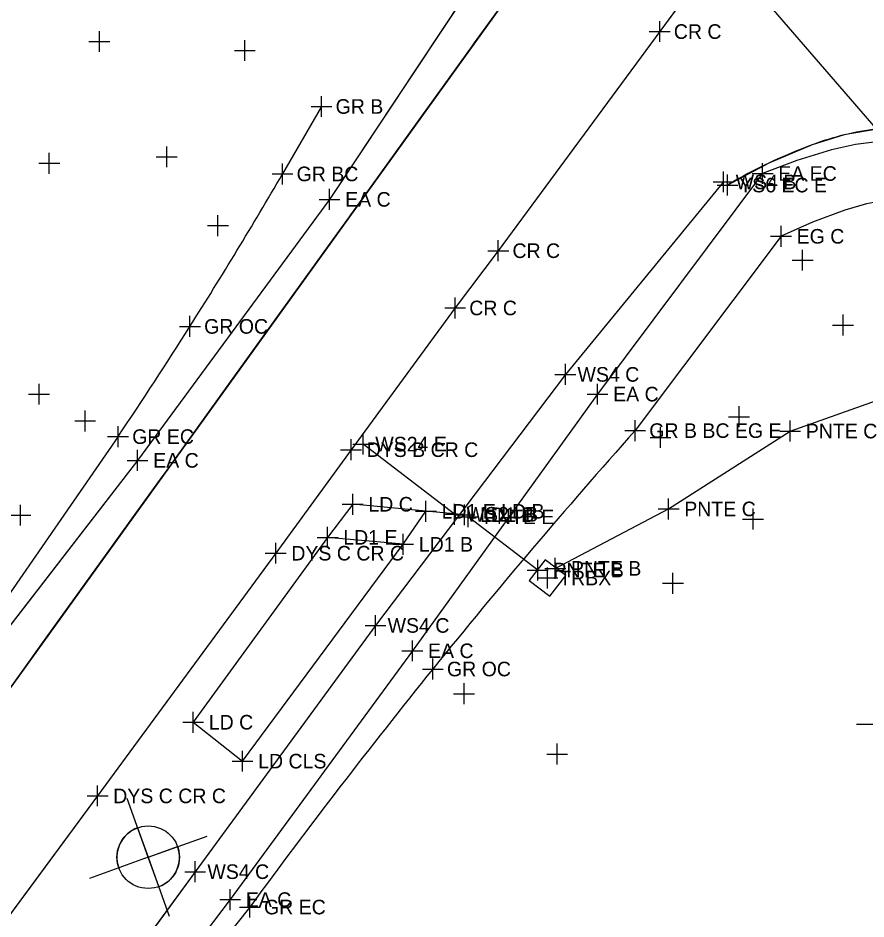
# Model space of a CAD drawing. Extents: x 1324236 to 1326110, y 459090 to 460782.
# Drawn here: x 1325257.3 to 1325338.7, y 460217.5 to 460303.9 of the extents above; entities that cross this region are included whole.
import ezdxf

# ---------------------------------------------------------------- set-up
doc = ezdxf.new("R2010")
doc.units = 0
for name, color, linetype in [('BD_X_Canopy', 7, 'Continuous'), ('DR_X_Ditch', 7, 'Continuous'), ('DR_X_Storm_Sewer', 7, 'Continuous'), ('DT_X_Island', 7, 'Continuous'), ('DV_X_Property_Line', 7, 'Continuous'), ('E-RW-ODOT', 7, 'Continuous'), ('GT_Project_Soil_Boring', 7, 'Continuous'), ('LT_X_Poles', 7, 'Continuous'), ('PM_X_CL_Double_Solid', 7, 'Continuous'), ('PM_X_Edge_Line', 7, 'Continuous'), ('PM_X_Misc', 7, 'Continuous'), ('PM_X_Parking_Lot_Stall', 7, 'Continuous'), ('PM_X_Stop_Line', 7, 'Continuous'), ('PV_X_Shoulder', 7, 'Continuous'), ('RD_X_Concrete_Barrier', 7, 'Continuous'), ('RD_X_Wall', 7, 'Continuous'), ('RW_X_CL', 7, 'Continuous'), ('RW_X_Esmt_SH', 7, 'Continuous'), ('RW_X_Fee_RW', 7, 'Continuous')]:
    doc.layers.add(name, color=color, linetype=linetype)

msp = doc.modelspace()

# ---------------------------------------------------------------- linework, layer by layer
at = {"layer": 'BD_X_Canopy'}
msp.add_lwpolyline([(1325487.31, 460531.49), (1325482.014, 460524.62), (1325468.203, 460505.378), (1325449.718, 460480.144), (1325435.407, 460460.806), (1325430.057, 460453.466), (1325411.082, 460426.973), (1325392.291, 460401.307), (1325374.469, 460377.448), (1325359.081, 460355.338), (1325347.311, 460339.764), (1325334.626, 460323.856), (1325318.907, 460302.585), (1325303.421, 460281.565), (1325299.271, 460276.071), (1325289.281, 460262.477), (1325282.052, 460252.544), (1325264.959, 460229.265), (1325246.475, 460204.302), (1325228.588, 460180.032), (1325210.747, 460156.012)], dxfattribs=at)
at = {"layer": 'DR_X_Ditch'}
for p, q in [((1325300.564, 460306.589), (1325287.218, 460286.49)), ((1325287.218, 460286.49), (1325268.795, 460261.453)), ((1325268.795, 460261.453), (1325251.495, 460239.074))]:
    msp.add_line(p, q, dxfattribs=at)
for points in [[(1325301.567, 460318.507), (1325302.382, 460311.139), (1325300.564, 460306.589), (1325287.218, 460286.49), (1325268.795, 460261.453), (1325251.495, 460239.074), (1325233.127, 460213.119), (1325215.709, 460188.927), (1325205.669, 460177.311)], [(1325254.569, 460236.835), (1325260.034, 460244.422), (1325265.879, 460252.536), (1325268.099, 460255.619), (1325271.158, 460259.865), (1325271.723, 460260.65), (1325272.433, 460261.635), (1325277.568, 460268.764), (1325283.413, 460276.878), (1325287.55, 460282.622), (1325289.14, 460284.829), (1325289.258, 460284.993), (1325289.776, 460285.713), (1325295.102, 460293.107), (1325300.947, 460301.221), (1325301.146, 460301.497), (1325305.861, 460308.043)], [(1325339.769, 460293.233), (1325336.613, 460292.667), (1325333.547, 460291.725), (1325333.547, 460291.725), (1325329.397, 460289.968), (1325325.413, 460287.862), (1325325.413, 460287.862)], [(1325325.033, 460288.164), (1325309.854, 460269.7), (1325291.629, 460245.617), (1325274.33, 460221.996), (1325256.173, 460197.266), (1325220.746, 460148.625)], [(1325377.844, 460276.932), (1325363.743, 460284.295), (1325360.606, 460285.627), (1325357.372, 460286.701), (1325357.372, 460286.701), (1325355.366, 460287.135), (1325353.319, 460287.296), (1325353.319, 460287.296), (1325347.315, 460287.125), (1325347.315, 460287.125), (1325340.855, 460286.449), (1325340.855, 460286.449), (1325338.747, 460286.049), (1325336.685, 460285.454), (1325336.685, 460285.454), (1325333.581, 460284.292), (1325330.554, 460282.945), (1325330.554, 460282.945), (1325316.554, 460264.304)]]:
    msp.add_lwpolyline(points, dxfattribs=at)
at = {"layer": 'DR_X_Storm_Sewer'}
for p, q in [((1325289.281, 460262.477), (1325282.052, 460252.544)), ((1325299.205, 460256.277), (1325290.445, 460263.01)), ((1325282.052, 460252.544), (1325264.959, 460229.265)), ((1325264.959, 460229.265), (1325246.475, 460204.302))]:
    msp.add_line(p, q, dxfattribs=at)
at = {"layer": 'DT_X_Island'}
for p, q in [((1325334.626, 460323.856), (1325318.907, 460302.585)), ((1325318.907, 460302.585), (1325303.421, 460281.565)), ((1325303.421, 460281.565), (1325299.271, 460276.071)), ((1325299.271, 460276.071), (1325289.281, 460262.477)), ((1325289.281, 460262.477), (1325282.052, 460252.544)), ((1325282.052, 460252.544), (1325264.959, 460229.265)), ((1325264.959, 460229.265), (1325246.475, 460204.302))]:
    msp.add_line(p, q, dxfattribs=at)
at = {"layer": 'DV_X_Property_Line'}
for p, q in [((1325328.788, 460287.969), (1325328.788, 460289.969)), ((1325327.788, 460288.969), (1325329.788, 460288.969)), ((1325287.218, 460285.49), (1325287.218, 460287.49)), ((1325286.218, 460286.49), (1325288.218, 460286.49)), ((1325330.554, 460281.945), (1325330.554, 460283.945)), ((1325329.554, 460282.945), (1325331.554, 460282.945)), ((1325312.941, 460266.806), (1325312.941, 460268.806)), ((1325311.941, 460267.806), (1325313.941, 460267.806)), ((1325268.795, 460260.453), (1325268.795, 460262.453)), ((1325267.795, 460261.453), (1325269.795, 460261.453)), ((1325295.173, 460242.183), (1325295.173, 460244.183)), ((1325294.172, 460243.183), (1325296.173, 460243.183)), ((1325277.681, 460218.314), (1325277.681, 460220.314)), ((1325276.681, 460219.314), (1325278.681, 460219.314))]:
    msp.add_line(p, q, dxfattribs=at)
at = {"layer": 'E-RW-ODOT'}
msp.add_line((1325254.991, 460391.136), (1325401.653, 460221.674), dxfattribs=at)
at = {"layer": 'GT_Project_Soil_Boring'}
for p, q in [((1325269.815, 460223.382), (1325267.789, 460229.03)), ((1325268.802, 460226.206), (1325269.815, 460223.382)), ((1325269.815, 460223.382), (1325275.463, 460225.408)), ((1325269.815, 460223.382), (1325272.639, 460224.395)), ((1325269.815, 460223.382), (1325264.168, 460221.356)), ((1325269.815, 460223.382), (1325266.992, 460222.369)), ((1325269.815, 460223.382), (1325271.841, 460217.735)), ((1325270.828, 460220.558), (1325269.815, 460223.382))]:
    msp.add_line(p, q, dxfattribs=at)
msp.add_circle((1325269.815, 460223.382), 3, dxfattribs=at)
for start, end in [(109.73444, 199.73444), (289.73444, 19.73444)]:
    msp.add_arc((1325269.815, 460223.382), 3, start, end, dxfattribs=at)
at = {"layer": 'LT_X_Poles'}
msp.add_lwpolyline([(1325339.769, 460293.233), (1325336.613, 460292.667), (1325333.547, 460291.725), (1325333.547, 460291.725), (1325329.397, 460289.968), (1325325.413, 460287.862), (1325325.413, 460287.862)], dxfattribs=at)
at = {"layer": 'PM_X_CL_Double_Solid'}
msp.add_lwpolyline([(1325289.281, 460262.477), (1325282.052, 460252.544), (1325264.959, 460229.265), (1325246.475, 460204.302), (1325228.588, 460180.032), (1325210.747, 460156.012)], dxfattribs=at)
at = {"layer": 'PM_X_Edge_Line'}
for p, q in [((1325201.587, 460163.28), (1325305.861, 460308.043)), ((1325325.033, 460288.164), (1325309.854, 460269.7)), ((1325309.854, 460269.7), (1325291.629, 460245.617)), ((1325291.629, 460245.617), (1325274.33, 460221.996)), ((1325274.33, 460221.996), (1325256.173, 460197.266))]:
    msp.add_line(p, q, dxfattribs=at)
msp.add_lwpolyline([(1325201.587, 460163.28), (1325254.569, 460236.835), (1325305.861, 460308.043)], dxfattribs=at)
for centre, radius, start, end in [((1325342.9, 460266.726), 26.692, 96.73616, 110.51173), ((1325352.053, 460242.26), 52.814, 110.51173, 120.29325)]:
    msp.add_arc(centre, radius, start, end, dxfattribs=at)
at = {"layer": 'PM_X_Misc'}
for p, q in [((1325286.447, 460295.401), (1325282.703, 460288.93)), ((1325266.923, 460263.729), (1325250.322, 460239.748))]:
    msp.add_line(p, q, dxfattribs=at)
for start, end in [(327.66375, 329.83506), (326.06086, 327.66375)]:
    msp.add_arc((1324892.374, 460515.787), 451.465, start, end, dxfattribs=at)
at = {"layer": 'PM_X_Parking_Lot_Stall'}
msp.add_line((1325279.576, 460218.602), (1325259.922, 460194.144), dxfattribs=at)
for start, end in [(138.243353, 141.079524), (141.079524, 143.802672)]:
    msp.add_arc((1325768.705, 459860.649), 606.117, start, end, dxfattribs=at)
at = {"layer": 'PM_X_Stop_Line'}
msp.add_line((1325299.205, 460256.277), (1325290.445, 460263.01), dxfattribs=at)
at = {"layer": 'PV_X_Shoulder'}
msp.add_lwpolyline([(1325340.018, 460292.042), (1325337.695, 460291.743), (1325335.409, 460291.23), (1325335.409, 460291.23), (1325332.063, 460290.202), (1325328.788, 460288.969), (1325328.788, 460288.969), (1325312.941, 460267.806), (1325295.173, 460243.183), (1325277.681, 460219.314), (1325259.201, 460194.935), (1325240.069, 460170.839), (1325231.682, 460157.723)], dxfattribs=at)
at = {"layer": 'RD_X_Concrete_Barrier'}
msp.add_lwpolyline([(1325308.367, 460248.417), (1325309.891, 460250.398), (1325307.91, 460251.923), (1325306.386, 460249.942)], close=True, dxfattribs=at)
at = {"layer": 'RD_X_Wall'}
for p, q in [((1325331.43, 460264.264), (1325343.8, 460268.639)), ((1325319.764, 460256.793), (1325331.43, 460264.264)), ((1325308.885, 460251.093), (1325319.764, 460256.793)), ((1325307.203, 460250.925), (1325300.538, 460256.033))]:
    msp.add_line(p, q, dxfattribs=at)
at = {"layer": 'RW_X_CL'}
for p, q in [((1325318.907, 460301.585), (1325318.907, 460303.585)), ((1325265.132, 460300.634), (1325265.132, 460302.634)), ((1325317.907, 460302.585), (1325319.907, 460302.585)), ((1325264.132, 460301.634), (1325266.132, 460301.634)), ((1325279.095, 460299.769), (1325279.095, 460301.769)), ((1325278.095, 460300.769), (1325280.095, 460300.769)), ((1325260.32, 460288.949), (1325260.32, 460290.949)), ((1325271.596, 460289.565), (1325271.596, 460291.565)), ((1325259.32, 460289.949), (1325261.32, 460289.949)), ((1325270.596, 460290.565), (1325272.596, 460290.565)), ((1325325.033, 460287.164), (1325325.033, 460289.164)), ((1325325.413, 460286.862), (1325325.413, 460288.862)), ((1325324.033, 460288.164), (1325326.033, 460288.164)), ((1325324.413, 460287.862), (1325326.413, 460287.862)), ((1325276.508, 460282.97), (1325276.508, 460284.97)), ((1325275.508, 460283.97), (1325277.508, 460283.97)), ((1325303.421, 460280.565), (1325303.421, 460282.565)), ((1325302.421, 460281.565), (1325304.421, 460281.565)), ((1325332.63, 460279.65), (1325332.63, 460281.65)), ((1325331.63, 460280.65), (1325333.63, 460280.65)), ((1325299.271, 460275.071), (1325299.271, 460277.071)), ((1325298.272, 460276.071), (1325300.272, 460276.071)), ((1325336.502, 460273.429), (1325336.502, 460275.429)), ((1325335.502, 460274.429), (1325337.502, 460274.429)), ((1325309.854, 460268.7), (1325309.854, 460270.7)), ((1325308.854, 460269.7), (1325310.854, 460269.7)), ((1325259.342, 460266.8), (1325259.342, 460268.8)), ((1325258.342, 460267.8), (1325260.342, 460267.8)), ((1325326.527, 460264.642), (1325326.527, 460266.642)), ((1325263.763, 460264.23), (1325263.763, 460266.23)), ((1325262.763, 460265.23), (1325264.763, 460265.23)), ((1325325.527, 460265.642), (1325327.527, 460265.642)), ((1325290.445, 460262.01), (1325290.445, 460264.01)), ((1325318.987, 460262.65), (1325318.987, 460264.65)), ((1325289.281, 460261.477), (1325289.281, 460263.477)), ((1325317.987, 460263.65), (1325319.987, 460263.65)), ((1325288.281, 460262.477), (1325290.281, 460262.477)), ((1325289.445, 460263.01), (1325291.445, 460263.01)), ((1325257.547, 460255.2), (1325257.547, 460257.2)), ((1325296.473, 460255.568), (1325296.473, 460257.568)), ((1325299.205, 460255.277), (1325299.205, 460257.277)), ((1325300.162, 460255.233), (1325300.162, 460257.233)), ((1325295.473, 460256.568), (1325297.473, 460256.568)), ((1325298.205, 460256.277), (1325300.205, 460256.277)), ((1325299.163, 460256.233), (1325301.162, 460256.233)), ((1325327.868, 460254.823), (1325327.868, 460256.823)), ((1325256.547, 460256.2), (1325258.547, 460256.2)), ((1325326.868, 460255.823), (1325328.868, 460255.823)), ((1325287.036, 460253.067), (1325287.036, 460255.067)), ((1325286.036, 460254.067), (1325288.036, 460254.067)), ((1325294.292, 460252.399), (1325294.292, 460254.399)), ((1325282.052, 460251.545), (1325282.052, 460253.545)), ((1325293.292, 460253.399), (1325295.292, 460253.399)), ((1325281.052, 460252.544), (1325283.052, 460252.544)), ((1325308.138, 460249.17), (1325308.138, 460251.17)), ((1325320.181, 460248.656), (1325320.181, 460250.656)), ((1325307.138, 460250.17), (1325309.138, 460250.17)), ((1325319.181, 460249.656), (1325321.181, 460249.656)), ((1325291.629, 460244.617), (1325291.629, 460246.617)), ((1325290.629, 460245.617), (1325292.629, 460245.617)), ((1325300.126, 460238.071), (1325300.126, 460240.071)), ((1325299.126, 460239.071), (1325301.126, 460239.071)), ((1325337.81, 460236.145), (1325339.81, 460236.145)), ((1325309.074, 460232.282), (1325309.074, 460234.282)), ((1325308.074, 460233.282), (1325310.074, 460233.282)), ((1325264.959, 460228.265), (1325264.959, 460230.265)), ((1325263.959, 460229.265), (1325265.959, 460229.265)), ((1325274.33, 460220.996), (1325274.33, 460222.996)), ((1325273.33, 460221.996), (1325275.33, 460221.996))]:
    msp.add_line(p, q, dxfattribs=at)
at = {"layer": 'RW_X_Esmt_SH'}
for p, q in [((1325286.447, 460294.401), (1325286.447, 460296.401)), ((1325285.447, 460295.401), (1325287.447, 460295.401)), ((1325282.703, 460287.93), (1325282.703, 460289.93)), ((1325281.703, 460288.93), (1325283.703, 460288.93)), ((1325273.827, 460273.304), (1325273.827, 460275.304)), ((1325272.827, 460274.304), (1325274.827, 460274.304)), ((1325316.554, 460263.304), (1325316.554, 460265.304)), ((1325331.43, 460263.264), (1325331.43, 460265.264)), ((1325266.923, 460262.729), (1325266.923, 460264.729)), ((1325315.554, 460264.304), (1325317.554, 460264.304)), ((1325330.43, 460264.264), (1325332.43, 460264.264)), ((1325265.923, 460263.729), (1325267.923, 460263.729)), ((1325289.446, 460256.242), (1325289.446, 460258.242)), ((1325288.446, 460257.242), (1325290.446, 460257.242)), ((1325319.764, 460255.793), (1325319.764, 460257.793)), ((1325300.538, 460255.033), (1325300.538, 460257.033)), ((1325318.764, 460256.793), (1325320.764, 460256.793)), ((1325299.538, 460256.033), (1325301.538, 460256.033)), ((1325307.203, 460249.925), (1325307.203, 460251.925)), ((1325308.885, 460250.093), (1325308.885, 460252.093)), ((1325307.886, 460251.093), (1325309.885, 460251.093)), ((1325306.203, 460250.925), (1325308.203, 460250.925)), ((1325297.135, 460240.437), (1325297.135, 460242.437)), ((1325296.135, 460241.437), (1325298.135, 460241.437)), ((1325274.128, 460235.33), (1325274.128, 460237.33)), ((1325273.128, 460236.33), (1325275.128, 460236.33)), ((1325278.867, 460231.599), (1325278.867, 460233.599)), ((1325277.867, 460232.599), (1325279.867, 460232.599)), ((1325279.576, 460217.602), (1325279.576, 460219.602)), ((1325278.576, 460218.602), (1325280.576, 460218.602))]:
    msp.add_line(p, q, dxfattribs=at)
at = {"layer": 'RW_X_Fee_RW'}
for p, q in [((1325289.446, 460257.242), (1325287.036, 460254.067)), ((1325296.473, 460256.568), (1325289.446, 460257.242)), ((1325294.292, 460253.399), (1325296.473, 460256.568)), ((1325300.162, 460256.233), (1325296.473, 460256.568)), ((1325287.036, 460254.067), (1325274.128, 460236.33)), ((1325294.292, 460253.399), (1325287.036, 460254.067)), ((1325278.867, 460232.599), (1325294.292, 460253.399)), ((1325274.128, 460236.33), (1325278.867, 460232.599))]:
    msp.add_line(p, q, dxfattribs=at)

# ---------------------------------------------------------------- texts
at = {"layer": 'DV_X_Property_Line'}
for s, p in [('EA EC', (1325330.288, 460288.269)), ('EA C', (1325288.718, 460285.79)), ('EG C', (1325332.054, 460282.245)), ('EA C', (1325314.441, 460267.106)), ('EA C', (1325270.295, 460260.753)), ('EA C', (1325296.673, 460242.483)), ('EA C', (1325279.181, 460218.614))]:
    msp.add_text(s, height=1.4, dxfattribs=at).set_placement(p)
at = {"layer": 'RW_X_CL'}
for s, p in [('CR C', (1325320.265, 460301.885)), ('WS4 B', (1325326.199, 460287.464)), ('YS6 EC E', (1325326.537, 460287.162)), ('CR C', (1325304.778, 460280.865)), ('CR C', (1325300.629, 460275.371)), ('WS4 C', (1325311.021, 460269)), ('DYS B CR C', (1325290.781, 460261.777)), ('WS24 E', (1325291.611, 460262.31)), ('LD1 E LD B', (1325297.973, 460255.868)), ('WS24 B', (1325300.371, 460255.577)), ('LD1 B', (1325301.662, 460255.533)), ('LD1 E', (1325288.536, 460253.367)), ('LD1 B', (1325295.792, 460252.699)), ('DYS C CR C', (1325283.552, 460251.845)), ('TRBX', (1325309.263, 460249.47)), ('WS4 C', (1325292.796, 460244.917)), ('DYS C CR C', (1325266.459, 460228.565)), ('WS4 C', (1325275.497, 460221.296))]:
    msp.add_text(s, height=1.4, dxfattribs=at).set_placement(p)
at = {"layer": 'RW_X_Esmt_SH'}
for s, p in [('GR B', (1325287.804, 460294.701)), ('GR BC', (1325284.06, 460288.23)), ('GR OC', (1325275.184, 460273.604)), ('GR B BC EG E', (1325317.911, 460263.604)), ('PNTE C', (1325332.93, 460263.564)), ('GR EC', (1325268.28, 460263.029)), ('LD C', (1325290.946, 460256.542)), ('PNTE C', (1325321.264, 460256.093)), ('PNTE E', (1325302.038, 460255.333)), ('PNTE B', (1325308.703, 460250.225)), ('PNTE B', (1325310.386, 460250.393)), ('GR OC', (1325298.492, 460240.737)), ('LD C', (1325275.628, 460235.63)), ('LD CLS', (1325280.367, 460231.899)), ('GR EC', (1325280.933, 460217.902))]:
    msp.add_text(s, height=1.4, dxfattribs=at).set_placement(p)

doc.saveas('drawing.dxf')
